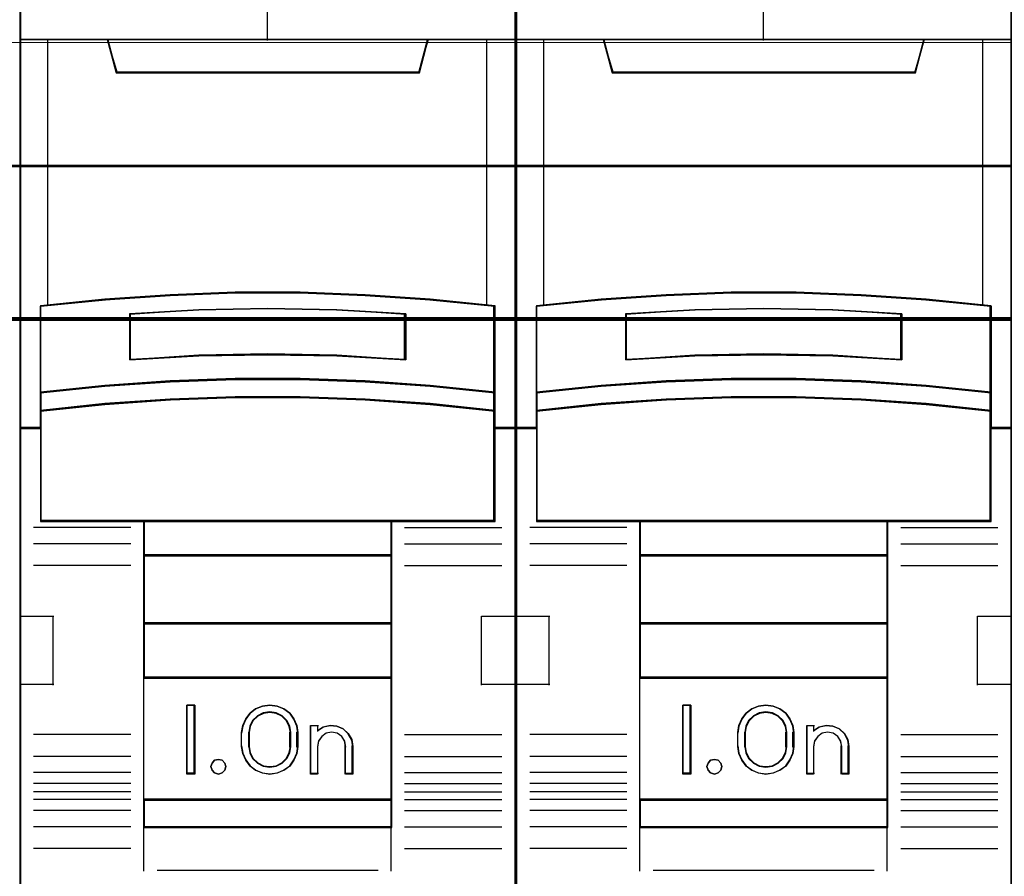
# Model space of a CAD drawing. Header units: millimetres. Extents: x -1290 to 1795, y -4192 to -1311.
# Tile 1039 of 1056: x 1472.42 to 1479.56, y -1922.01 to -1915.79. Entities that reach past the tile are written whole.
import ezdxf

# ---------------------------------------------------------------- set-up
doc = ezdxf.new("R2010")
doc.units = ezdxf.units.MM
doc.layers.add('30', color=7, linetype='Continuous')
doc.layers.add('45', color=7, linetype='Continuous')
doc.layers.add('Aparatura', color=7, linetype='Continuous', lineweight=13)

# ---------------------------------------------------------------- blocks, each defined once
blk = doc.blocks.new('*U164')
at = {"layer": '45', "color": 7}
for points in [[(225.574401, -533.64471), (207.601423, -533.64471), (207.601423, -615.375223), (225.574401, -615.375223), (225.574401, -533.64471)], [(215.408991, -561.543607), (217.766833, -561.543607), (220.124674, -561.631478), (222.476954, -561.796236), (224.829235, -562.026898), (224.829235, -565.162802), (224.829235, -565.83282), (224.829235, -566.464395), (225.574401, -566.464395), (225.574401, -552.350081), (224.573431, -552.350081), (222.399101, -552.350081), (222.082127, -553.53085), (211.093697, -553.53085), (210.776723, -552.350081), (208.602393, -552.350081), (207.601423, -552.350081), (207.601423, -566.464395), (208.346589, -566.464395), (208.346589, -565.83282), (208.346589, -565.162802), (208.346589, -562.026898), (210.687748, -561.796236), (213.05115, -561.631478), (215.408991, -561.543607)], [(211.087607, -553.565625), (222.088217, -553.565625), (222.405543, -552.350081), (216.582345, -552.350081), (210.770281, -552.350081), (211.087607, -553.565625)], [(220.126123, -564.762307), (222.478772, -564.922781), (224.83142, -565.166258), (224.83142, -562.006582), (222.478772, -561.774172), (220.126123, -561.608164), (217.767912, -561.519627), (215.409702, -561.519627), (213.051491, -561.608164), (210.687719, -561.774172), (208.346194, -562.006582), (208.346194, -565.166258), (210.687719, -564.922781), (213.051491, -564.762307), (215.409702, -564.679303), (217.767912, -564.679303), (220.126123, -564.762307)], [(221.590949, -562.295061), (221.590949, -563.966874), (219.089878, -563.82709), (216.583237, -563.782359), (214.087736, -563.82709), (211.586665, -563.966874), (211.586665, -562.295061), (214.087736, -562.149686), (216.583237, -562.104955), (219.089878, -562.149686), (221.590949, -562.295061)], [(219.089878, -563.82709), (221.590949, -563.966874), (221.590949, -562.295061), (219.089878, -562.149686), (216.583237, -562.104955), (214.087736, -562.149686), (211.586665, -562.295061), (211.586665, -563.966874), (214.087736, -563.82709), (216.583237, -563.782359), (219.089878, -563.82709)], [(222.478772, -564.896029), (220.126123, -564.732136), (217.767912, -564.647363), (215.409702, -564.647363), (213.051491, -564.732136), (210.687719, -564.896029), (208.346194, -565.144696), (208.346194, -565.834179), (210.687719, -565.585513), (213.051491, -565.421619), (215.409702, -565.336847), (217.767912, -565.336847), (220.126123, -565.421619), (222.478772, -565.585513), (224.83142, -565.834179), (224.83142, -565.144696), (222.478772, -564.896029)], [(220.126123, -565.398124), (217.767912, -565.315284), (215.409702, -565.315284), (213.051491, -565.398124), (210.687719, -565.558283), (208.346194, -565.801282), (208.346194, -566.436394), (208.346194, -569.82734), (212.094859, -569.82734), (221.082756, -569.82734), (224.83142, -569.82734), (224.83142, -566.436394), (224.83142, -565.801282), (222.478772, -565.558283), (220.126123, -565.398124)], [(212.086163, -571.082384), (221.091451, -571.082384), (221.091451, -569.789634), (212.086163, -569.789634), (212.086163, -571.082384)], [(221.091451, -571.044679), (212.086163, -571.044679), (212.086163, -573.545791), (221.091451, -573.545791), (221.091451, -571.044679)], [(221.091451, -573.508085), (212.086163, -573.508085), (212.086163, -575.513643), (221.091451, -575.513643), (221.091451, -573.508085)], [(212.086163, -579.943106), (221.091451, -579.943106), (221.091451, -575.474142), (212.086163, -575.474142), (212.086163, -579.943106)], [(213.944511, -576.488592), (213.944511, -578.991499), (213.650899, -578.991499), (213.650899, -576.488592), (213.944511, -576.488592)], [(217.64487, -577.233902), (217.68448, -577.484193), (217.68448, -577.995898), (217.64487, -578.246189), (217.537357, -578.490917), (217.384575, -578.702274), (217.175207, -578.852448), (216.92623, -578.952565), (216.665935, -578.991499), (216.399981, -578.952565), (216.151003, -578.852448), (215.947294, -578.702274), (215.788853, -578.490917), (215.68134, -578.246189), (215.64173, -577.995898), (215.64173, -577.484193), (215.68134, -577.233902), (215.788853, -576.989173), (215.947294, -576.777817), (216.151003, -576.627642), (216.399981, -576.527526), (216.665935, -576.488592), (216.92623, -576.527526), (217.175207, -576.627642), (217.384575, -576.777817), (217.537357, -576.989173), (217.64487, -577.233902)], [(217.428465, -577.995995), (217.428465, -577.482496), (217.388632, -577.259235), (217.286205, -577.047138), (217.109802, -576.879693), (216.899257, -576.773644), (216.66595, -576.734573), (216.426953, -576.773644), (216.216408, -576.879693), (216.040006, -577.047138), (215.937578, -577.259235), (215.897745, -577.482496), (215.897745, -577.995995), (215.937578, -578.219255), (216.040006, -578.431352), (216.216408, -578.598798), (216.426953, -578.704846), (216.66595, -578.738335), (216.899257, -578.704846), (217.109802, -578.598798), (217.286205, -578.431352), (217.388632, -578.219255), (217.428465, -577.995995)], [(218.605515, -577.284305), (218.855893, -577.228332), (219.09489, -577.250721), (219.328196, -577.351474), (219.51029, -577.524992), (219.635478, -577.743289), (219.675311, -577.989572), (219.675311, -578.991499), (219.413553, -578.991499), (219.413553, -577.989572), (219.37372, -577.788067), (219.271292, -577.625744), (219.106271, -577.513797), (218.901416, -577.474616), (218.707942, -577.513797), (218.54861, -577.625744), (218.429112, -577.788067), (218.394969, -577.989572), (218.394969, -578.991499), (218.144591, -578.991499), (218.144591, -577.228332), (218.394969, -577.228332), (218.394969, -577.418642), (218.605515, -577.284305)], [(215.029323, -578.589948), (215.065249, -578.719862), (215.029323, -578.849775), (214.933521, -578.950163), (214.801794, -578.991499), (214.658091, -578.950163), (214.568277, -578.849775), (214.526364, -578.719862), (214.568277, -578.589948), (214.658091, -578.489561), (214.801794, -578.460035), (214.933521, -578.489561), (215.029323, -578.589948)], [(221.091451, -579.905401), (212.086163, -579.905401), (212.086163, -580.930624), (221.091451, -580.930624), (221.091451, -579.905401)]]:
    blk.add_lwpolyline(points, close=True, dxfattribs=at)
at = {"layer": '45', "color": 139}
for points in [[(225.574401, -533.64471), (207.601423, -533.64471), (207.601423, -615.375223), (225.574401, -615.375223), (225.574401, -533.64471)], [(220.11844, -565.41542), (217.765351, -565.333239), (215.412263, -565.333239), (213.059174, -565.41542), (210.700536, -565.574304), (208.364097, -565.815369), (208.364097, -566.445427), (208.364097, -569.809385), (212.10462, -569.809385), (221.072995, -569.809385), (224.813517, -569.809385), (224.813517, -566.445427), (224.813517, -565.815369), (222.465979, -565.574304), (220.11844, -565.41542)], [(215.065249, -578.719862), (215.029323, -578.589948), (214.933521, -578.489561), (214.801794, -578.460035), (214.658091, -578.489561), (214.568277, -578.589948), (214.526364, -578.719862), (214.568277, -578.849775), (214.658091, -578.950163), (214.801794, -578.991499), (214.933521, -578.950163), (215.029323, -578.849775), (215.065249, -578.719862)]]:
    blk.add_lwpolyline(points, close=True, dxfattribs=at)
at = {"layer": '45', "color": 59}
for points in [[(225.556498, -533.664461), (207.621116, -533.664461), (207.621116, -615.357268), (225.556498, -615.357268), (225.556498, -533.664461)], [(215.412353, -561.538171), (217.765262, -561.538171), (220.118171, -561.625819), (222.46553, -561.790158), (224.81289, -562.020233), (224.81289, -565.148159), (224.81289, -565.816472), (224.81289, -566.44644), (225.556498, -566.44644), (225.556498, -552.368036), (224.557622, -552.368036), (222.38784, -552.368036), (222.071529, -553.545801), (211.106085, -553.545801), (210.789774, -552.368036), (208.619993, -552.368036), (207.621116, -552.368036), (207.621116, -566.44644), (208.364724, -566.44644), (208.364724, -565.816472), (208.364724, -565.148159), (208.364724, -562.020233), (210.700985, -561.790158), (213.059444, -561.625819), (215.412353, -561.538171)], [(211.087607, -553.565625), (222.088217, -553.565625), (222.405543, -552.350081), (216.582345, -552.350081), (210.770281, -552.350081), (211.087607, -553.565625)], [(220.126123, -564.762307), (222.478772, -564.922781), (224.83142, -565.166258), (224.83142, -562.006582), (222.478772, -561.774172), (220.126123, -561.608164), (217.767912, -561.519627), (215.409702, -561.519627), (213.051491, -561.608164), (210.687719, -561.774172), (208.346194, -562.006582), (208.346194, -565.166258), (210.687719, -564.922781), (213.051491, -564.762307), (215.409702, -564.679303), (217.767912, -564.679303), (220.126123, -564.762307)], [(221.590949, -562.295061), (221.590949, -563.966874), (219.089878, -563.82709), (216.583237, -563.782359), (214.087736, -563.82709), (211.586665, -563.966874), (211.586665, -562.295061), (214.087736, -562.149686), (216.583237, -562.104955), (219.089878, -562.149686), (221.590949, -562.295061)], [(219.089878, -563.82709), (221.590949, -563.966874), (221.590949, -562.295061), (219.089878, -562.149686), (216.583237, -562.104955), (214.087736, -562.149686), (211.586665, -562.295061), (211.586665, -563.966874), (214.087736, -563.82709), (216.583237, -563.782359), (219.089878, -563.82709)], [(219.079584, -563.811831), (221.571256, -563.948919), (221.571256, -562.309349), (219.079584, -562.166778), (216.582363, -562.12291), (214.09624, -562.166778), (211.604568, -562.309349), (211.604568, -563.948919), (214.09624, -563.811831), (216.582363, -563.767963), (219.079584, -563.811831)], [(222.478772, -564.896029), (220.126123, -564.732136), (217.767912, -564.647363), (215.409702, -564.647363), (213.051491, -564.732136), (210.687719, -564.896029), (208.346194, -565.144696), (208.346194, -565.834179), (210.687719, -565.585513), (213.051491, -565.421619), (215.409702, -565.336847), (217.767912, -565.336847), (220.126123, -565.421619), (222.478772, -565.585513), (224.83142, -565.834179), (224.83142, -565.144696), (222.478772, -564.896029)], [(222.465979, -564.90646), (220.11844, -564.747525), (217.765351, -564.665318), (215.412263, -564.665318), (213.059174, -564.747525), (210.700536, -564.90646), (208.364097, -565.147602), (208.364097, -565.816224), (210.700536, -565.575082), (213.059174, -565.416147), (215.412263, -565.33394), (217.765351, -565.33394), (220.11844, -565.416147), (222.465979, -565.575082), (224.813517, -565.816224), (224.813517, -565.147602), (222.465979, -564.90646)], [(220.126123, -565.398124), (217.767912, -565.315284), (215.409702, -565.315284), (213.051491, -565.398124), (210.687719, -565.558283), (208.346194, -565.801282), (208.346194, -566.436394), (208.346194, -569.82734), (212.094859, -569.82734), (221.082756, -569.82734), (224.83142, -569.82734), (224.83142, -566.436394), (224.83142, -565.801282), (222.478772, -565.558283), (220.126123, -565.398124)], [(212.086163, -571.082384), (221.091451, -571.082384), (221.091451, -569.789634), (212.086163, -569.789634), (212.086163, -571.082384)], [(212.104066, -571.064429), (221.073548, -571.064429), (221.073548, -569.807589), (212.104066, -569.807589), (212.104066, -571.064429)], [(221.091451, -571.044679), (212.086163, -571.044679), (212.086163, -573.545791), (221.091451, -573.545791), (221.091451, -571.044679)], [(221.073548, -571.062634), (212.104066, -571.062634), (212.104066, -573.527836), (221.073548, -573.527836), (221.073548, -571.062634)], [(221.091451, -573.508085), (212.086163, -573.508085), (212.086163, -575.513643), (221.091451, -575.513643), (221.091451, -573.508085)], [(221.073548, -573.52604), (212.104066, -573.52604), (212.104066, -575.493893), (221.073548, -575.493893), (221.073548, -573.52604)], [(212.086163, -579.943106), (221.091451, -579.943106), (221.091451, -575.474142), (212.086163, -575.474142), (212.086163, -579.943106)], [(213.944511, -576.488592), (213.944511, -578.991499), (213.650899, -578.991499), (213.650899, -576.488592), (213.944511, -576.488592)], [(217.64487, -577.233902), (217.68448, -577.484193), (217.68448, -577.995898), (217.64487, -578.246189), (217.537357, -578.490917), (217.384575, -578.702274), (217.175207, -578.852448), (216.92623, -578.952565), (216.665935, -578.991499), (216.399981, -578.952565), (216.151003, -578.852448), (215.947294, -578.702274), (215.788853, -578.490917), (215.68134, -578.246189), (215.64173, -577.995898), (215.64173, -577.484193), (215.68134, -577.233902), (215.788853, -576.989173), (215.947294, -576.777817), (216.151003, -576.627642), (216.399981, -576.527526), (216.665935, -576.488592), (216.92623, -576.527526), (217.175207, -576.627642), (217.384575, -576.777817), (217.537357, -576.989173), (217.64487, -577.233902)], [(217.428465, -577.995995), (217.428465, -577.482496), (217.388632, -577.259235), (217.286205, -577.047138), (217.109802, -576.879693), (216.899257, -576.773644), (216.66595, -576.734573), (216.426953, -576.773644), (216.216408, -576.879693), (216.040006, -577.047138), (215.937578, -577.259235), (215.897745, -577.482496), (215.897745, -577.995995), (215.937578, -578.219255), (216.040006, -578.431352), (216.216408, -578.598798), (216.426953, -578.704846), (216.66595, -578.738335), (216.899257, -578.704846), (217.109802, -578.598798), (217.286205, -578.431352), (217.388632, -578.219255), (217.428465, -577.995995)], [(217.410562, -577.991343), (217.410562, -577.487047), (217.371661, -577.267788), (217.27163, -577.059491), (217.099353, -576.895047), (216.893733, -576.790899), (216.665884, -576.752528), (216.432477, -576.790899), (216.226857, -576.895047), (216.054581, -577.059491), (215.95455, -577.267788), (215.915648, -577.487047), (215.915648, -577.991343), (215.95455, -578.210603), (216.054581, -578.418899), (216.226857, -578.583343), (216.432477, -578.687492), (216.665884, -578.720381), (216.893733, -578.687492), (217.099353, -578.583343), (217.27163, -578.418899), (217.371661, -578.210603), (217.410562, -577.991343)], [(218.605515, -577.284305), (218.855893, -577.228332), (219.09489, -577.250721), (219.328196, -577.351474), (219.51029, -577.524992), (219.635478, -577.743289), (219.675311, -577.989572), (219.675311, -578.991499), (219.413553, -578.991499), (219.413553, -577.989572), (219.37372, -577.788067), (219.271292, -577.625744), (219.106271, -577.513797), (218.901416, -577.474616), (218.707942, -577.513797), (218.54861, -577.625744), (218.429112, -577.788067), (218.394969, -577.989572), (218.394969, -578.991499), (218.144591, -578.991499), (218.144591, -577.228332), (218.394969, -577.228332), (218.394969, -577.418642), (218.605515, -577.284305)], [(215.029323, -578.589948), (215.065249, -578.719862), (215.029323, -578.849775), (214.933521, -578.950163), (214.801794, -578.991499), (214.658091, -578.950163), (214.568277, -578.849775), (214.526364, -578.719862), (214.568277, -578.589948), (214.658091, -578.489561), (214.801794, -578.460035), (214.933521, -578.489561), (215.029323, -578.589948)], [(221.091451, -579.905401), (212.086163, -579.905401), (212.086163, -580.930624), (221.091451, -580.930624), (221.091451, -579.905401)], [(221.073548, -579.923356), (212.104066, -579.923356), (212.104066, -580.910873), (221.073548, -580.910873), (221.073548, -579.923356)]]:
    blk.add_lwpolyline(points, close=True, dxfattribs=at)
at = {"layer": '45', "color": 139}
for points in [[(216.563743, -545.164547), (216.563743, -552.387786)], [(207.601423, -552.350081), (225.574401, -552.350081)], [(210.770281, -552.350081), (211.124764, -553.565625)], [(222.405543, -552.350081), (222.05106, -553.565625)], [(211.087167, -553.52792), (222.090447, -553.52792)], [(224.83142, -562.038522), (222.478772, -561.790868), (220.126123, -561.613971), (217.767912, -561.519627), (215.409702, -561.519627), (213.051491, -561.613971), (210.687719, -561.790868), (208.346194, -562.038522)], [(208.346194, -562.000817), (208.346194, -569.82734)], [(221.590949, -562.329391), (219.089878, -562.157764), (216.583237, -562.104955), (214.087736, -562.157764), (211.586665, -562.329391)], [(211.586665, -563.966874), (211.586665, -562.291686)], [(221.551562, -563.966874), (221.551562, -562.291686)], [(224.792033, -569.82734), (224.792033, -562.000817)], [(221.590949, -563.966874), (219.089878, -563.800928), (216.583237, -563.747825), (214.087736, -563.800928), (211.586665, -563.966874)], [(224.83142, -565.166258), (222.478772, -564.906811), (220.126123, -564.735811), (217.767912, -564.647363), (215.409702, -564.647363), (213.051491, -564.735811), (210.687719, -564.906811), (208.346194, -565.166258)], [(224.83142, -565.834179), (222.478772, -565.574731), (220.126123, -565.403732), (217.767912, -565.315284), (215.409702, -565.315284), (213.051491, -565.403732), (210.687719, -565.574731), (208.346194, -565.834179)], [(208.383791, -566.426689), (207.601423, -566.426689)], [(225.574401, -566.426689), (224.792033, -566.426689)], [(224.83142, -569.789634), (208.346194, -569.789634)], [(212.086163, -569.789634), (212.086163, -580.930624)], [(212.086163, -569.789634), (221.091451, -569.789634)], [(221.052064, -569.789634), (221.052064, -580.930624)], [(211.624262, -570.051775), (208.100921, -570.051775)], [(221.551562, -570.051775), (225.074903, -570.051775)], [(211.624262, -570.638899), (208.100921, -570.638899)], [(221.551562, -570.638899), (225.074903, -570.638899)], [(212.086163, -571.044679), (221.091451, -571.044679)], [(211.624262, -571.421731), (208.100921, -571.421731)], [(221.551562, -571.421731), (225.074903, -571.421731)], [(207.601423, -573.262104), (208.83316, -573.262104)], [(208.795563, -573.262104), (208.795563, -575.765011)], [(224.342664, -575.765011), (224.342664, -573.262104)], [(224.342664, -573.262104), (225.574401, -573.262104)], [(212.086163, -573.508085), (221.091451, -573.508085)], [(212.086163, -575.474142), (221.091451, -575.474142)], [(207.601423, -575.727306), (208.83316, -575.727306)], [(224.342664, -575.727306), (225.574401, -575.727306)], [(213.944511, -576.488592), (213.650899, -576.488592)], [(213.650899, -576.488592), (213.650899, -578.991499)], [(213.905124, -576.488592), (213.905124, -578.991499)], [(217.68448, -577.506632), (217.64487, -577.2507), (217.537357, -577.000456), (217.384575, -576.784335), (217.175207, -576.630776), (216.92623, -576.528403), (216.665935, -576.488592), (216.399981, -576.528403), (216.151003, -576.630776), (215.947294, -576.784335), (215.788853, -577.000456), (215.68134, -577.2507), (215.64173, -577.506632)], [(217.428465, -577.506632), (217.388632, -577.276167), (217.286205, -577.057225), (217.109802, -576.884376), (216.899257, -576.774905), (216.66595, -576.734573), (216.426953, -576.774905), (216.216408, -576.884376), (216.040006, -577.057225), (215.937578, -577.276167), (215.897745, -577.506632)], [(218.144591, -577.228332), (218.427461, -577.228332)], [(218.144591, -577.228332), (218.144591, -578.991499)], [(218.389865, -577.228332), (218.389865, -577.452768)], [(219.675311, -578.011164), (219.63532, -577.757895), (219.509632, -577.533406), (219.326812, -577.354966), (219.092576, -577.251356), (218.852626, -577.228332), (218.601249, -577.285893), (218.389865, -577.42404)], [(211.624262, -577.562292), (208.100921, -577.562292)], [(215.64173, -578.011164), (215.64173, -577.468927)], [(215.897745, -578.011164), (215.897745, -577.468927)], [(217.390869, -578.011164), (217.390869, -577.468927)], [(217.645093, -578.011164), (217.645093, -577.468927)], [(219.421087, -578.011164), (219.380759, -577.798984), (219.277061, -577.628062), (219.109992, -577.510184), (218.902595, -577.468927), (218.706721, -577.510184), (218.545412, -577.628062), (218.424431, -577.798984), (218.389865, -578.011164)], [(221.551562, -577.562292), (225.074903, -577.562292)], [(215.64173, -577.971663), (215.68134, -578.228046), (215.788853, -578.478732), (215.947294, -578.695234), (216.151003, -578.849064), (216.399981, -578.951617), (216.665935, -578.991499), (216.92623, -578.951617), (217.175207, -578.849064), (217.384575, -578.695234), (217.537357, -578.478732), (217.64487, -578.228046), (217.68448, -577.971663)], [(215.897745, -577.971663), (215.937578, -578.202241), (216.040006, -578.42129), (216.216408, -578.594224), (216.426953, -578.703749), (216.66595, -578.738335), (216.899257, -578.703749), (217.109802, -578.594224), (217.286205, -578.42129), (217.388632, -578.202241), (217.428465, -577.971663)], [(218.389865, -577.971663), (218.389865, -578.991499)], [(219.3817, -577.971663), (219.3817, -578.991499)], [(219.637715, -577.971663), (219.637715, -578.991499)], [(211.624262, -578.35051), (208.100921, -578.35051)], [(221.551562, -578.35051), (225.074903, -578.35051)], [(211.624262, -578.935839), (208.100921, -578.935839)], [(213.944511, -578.953794), (213.650899, -578.953794)], [(218.144591, -578.953794), (218.427461, -578.953794)], [(219.3817, -578.953794), (219.675311, -578.953794)], [(221.551562, -578.935839), (225.074903, -578.935839)], [(211.624262, -579.336232), (208.100921, -579.336232)], [(221.551562, -579.336232), (225.074903, -579.336232)], [(211.624262, -579.632487), (208.100921, -579.632487)], [(221.551562, -579.632487), (225.074903, -579.632487)], [(211.624262, -579.916174), (208.100921, -579.916174)], [(212.086163, -579.905401), (221.091451, -579.905401)], [(221.551562, -579.916174), (225.074903, -579.916174)], [(211.624262, -580.316567), (208.100921, -580.316567)], [(221.551562, -580.316567), (225.074903, -580.316567)], [(211.624262, -580.909078), (208.100921, -580.909078)], [(212.086163, -580.891123), (221.091451, -580.891123)], [(212.086163, -580.891123), (212.086163, -582.512446)], [(221.052064, -580.891123), (221.052064, -582.512446)], [(221.551562, -580.909078), (225.074903, -580.909078)], [(211.624262, -581.691909), (208.100921, -581.691909)], [(221.551562, -581.691909), (225.074903, -581.691909)], [(212.5785, -582.474741), (220.597324, -582.474741)]]:
    blk.add_lwpolyline(points, dxfattribs=at)
at = {"layer": '45', "color": 140}
for points in [[(215.408991, -561.543607), (217.766833, -561.543607), (220.124674, -561.631478), (222.476954, -561.796236), (224.829235, -562.026898), (224.829235, -565.162802), (224.829235, -565.83282), (224.829235, -566.464395), (225.574401, -566.464395), (225.574401, -552.350081), (224.573431, -552.350081), (222.399101, -552.350081), (222.082127, -553.53085), (211.093697, -553.53085), (210.776723, -552.350081), (208.602393, -552.350081), (207.601423, -552.350081), (207.601423, -566.464395), (208.346589, -566.464395), (208.346589, -565.83282), (208.346589, -565.162802), (208.346589, -562.026898), (210.687748, -561.796236), (213.05115, -561.631478), (215.408991, -561.543607)], [(211.104533, -553.54767), (222.071291, -553.54767), (222.38764, -552.368036), (216.582362, -552.368036), (210.788184, -552.368036), (211.104533, -553.54767)]]:
    blk.add_lwpolyline(points, close=True, dxfattribs=at)
for points in [[(208.600419, -552.350081), (208.600419, -562.01159)], [(224.537809, -562.01159), (224.537809, -552.350081)]]:
    blk.add_lwpolyline(points, dxfattribs=at)
blk = doc.blocks.new('*U165')
at = {"layer": '45', "color": 7}
for points in [[(243.561703, -533.64471), (225.588724, -533.64471), (225.588724, -615.375223), (243.561703, -615.375223), (243.561703, -533.64471)], [(229.073166, -553.565625), (240.07547, -553.565625), (240.392844, -552.350081), (234.56875, -552.350081), (228.755792, -552.350081), (229.073166, -553.565625)], [(238.111634, -564.762307), (240.464283, -564.922781), (242.816932, -565.166258), (242.816932, -562.006582), (240.464283, -561.774172), (238.111634, -561.608164), (235.753424, -561.519627), (233.395213, -561.519627), (231.037002, -561.608164), (228.67323, -561.774172), (226.331705, -562.006582), (226.331705, -565.166258), (228.67323, -564.922781), (231.037002, -564.762307), (233.395213, -564.679303), (235.753424, -564.679303), (238.111634, -564.762307)], [(239.57646, -562.295061), (239.57646, -563.966874), (237.075389, -563.82709), (234.568748, -563.782359), (232.073247, -563.82709), (229.572176, -563.966874), (229.572176, -562.295061), (232.073247, -562.149686), (234.568748, -562.104955), (237.075389, -562.149686), (239.57646, -562.295061)], [(237.075389, -563.82709), (239.57646, -563.966874), (239.57646, -562.295061), (237.075389, -562.149686), (234.568748, -562.104955), (232.073247, -562.149686), (229.572176, -562.295061), (229.572176, -563.966874), (232.073247, -563.82709), (234.568748, -563.782359), (237.075389, -563.82709)], [(240.464283, -564.896029), (238.111634, -564.732136), (235.753424, -564.647363), (233.395213, -564.647363), (231.037002, -564.732136), (228.67323, -564.896029), (226.331705, -565.144696), (226.331705, -565.834179), (228.67323, -565.585513), (231.037002, -565.421619), (233.395213, -565.336847), (235.753424, -565.336847), (238.111634, -565.421619), (240.464283, -565.585513), (242.816932, -565.834179), (242.816932, -565.144696), (240.464283, -564.896029)], [(238.111634, -565.398124), (235.753424, -565.315284), (233.395213, -565.315284), (231.037002, -565.398124), (228.67323, -565.558283), (226.331705, -565.801282), (226.331705, -566.436394), (226.331705, -569.82734), (230.08037, -569.82734), (239.068267, -569.82734), (242.816932, -569.82734), (242.816932, -566.436394), (242.816932, -565.801282), (240.464283, -565.558283), (238.111634, -565.398124)], [(230.071674, -571.082384), (239.076962, -571.082384), (239.076962, -569.789634), (230.071674, -569.789634), (230.071674, -571.082384)], [(239.076962, -571.044679), (230.071674, -571.044679), (230.071674, -573.545791), (239.076962, -573.545791), (239.076962, -571.044679)], [(239.076962, -573.508085), (230.071674, -573.508085), (230.071674, -575.513643), (239.076962, -575.513643), (239.076962, -573.508085)], [(230.071674, -579.943106), (239.076962, -579.943106), (239.076962, -575.474142), (230.071674, -575.474142), (230.071674, -579.943106)], [(231.930022, -576.488592), (231.930022, -578.991499), (231.63641, -578.991499), (231.63641, -576.488592), (231.930022, -576.488592)], [(235.630416, -577.233902), (235.669991, -577.484193), (235.669991, -577.995898), (235.630416, -578.246189), (235.522997, -578.490917), (235.370349, -578.702274), (235.161165, -578.852448), (234.912405, -578.952565), (234.652338, -578.991499), (234.386618, -578.952565), (234.137858, -578.852448), (233.934327, -578.702274), (233.776026, -578.490917), (233.668607, -578.246189), (233.629032, -577.995898), (233.629032, -577.484193), (233.668607, -577.233902), (233.776026, -576.989173), (233.934327, -576.777817), (234.137858, -576.627642), (234.386618, -576.527526), (234.652338, -576.488592), (234.912405, -576.527526), (235.161165, -576.627642), (235.370349, -576.777817), (235.522997, -576.989173), (235.630416, -577.233902)], [(235.415767, -577.995995), (235.415767, -577.482496), (235.375887, -577.259235), (235.27334, -577.047138), (235.096731, -576.879693), (234.88594, -576.773644), (234.65236, -576.734573), (234.413083, -576.773644), (234.202292, -576.879693), (234.025683, -577.047138), (233.923136, -577.259235), (233.883256, -577.482496), (233.883256, -577.995995), (233.923136, -578.219255), (234.025683, -578.431352), (234.202292, -578.598798), (234.413083, -578.704846), (234.65236, -578.738335), (234.88594, -578.704846), (235.096731, -578.598798), (235.27334, -578.431352), (235.375887, -578.219255), (235.415767, -577.995995)], [(236.592816, -577.284305), (236.843194, -577.228332), (237.082191, -577.250721), (237.315498, -577.351474), (237.497591, -577.524992), (237.62278, -577.743289), (237.662613, -577.989572), (237.662613, -578.991499), (237.400854, -578.991499), (237.400854, -577.989572), (237.361021, -577.788067), (237.258594, -577.625744), (237.093572, -577.513797), (236.888717, -577.474616), (236.695243, -577.513797), (236.535912, -577.625744), (236.416413, -577.788067), (236.382271, -577.989572), (236.382271, -578.991499), (236.131893, -578.991499), (236.131893, -577.228332), (236.382271, -577.228332), (236.382271, -577.418642), (236.592816, -577.284305)], [(233.014953, -578.589948), (233.05076, -578.719862), (233.014953, -578.849775), (232.91947, -578.950163), (232.78818, -578.991499), (232.644955, -578.950163), (232.555439, -578.849775), (232.513665, -578.719862), (232.555439, -578.589948), (232.644955, -578.489561), (232.78818, -578.460035), (232.91947, -578.489561), (233.014953, -578.589948)], [(239.076962, -579.905401), (230.071674, -579.905401), (230.071674, -580.930624), (239.076962, -580.930624), (239.076962, -579.905401)]]:
    blk.add_lwpolyline(points, close=True, dxfattribs=at)
at = {"layer": '45', "color": 139}
for points in [[(243.561703, -533.64471), (225.588724, -533.64471), (225.588724, -615.375223), (243.561703, -615.375223), (243.561703, -533.64471)], [(238.103951, -565.41542), (235.750862, -565.333239), (233.397774, -565.333239), (231.044686, -565.41542), (228.686047, -565.574304), (226.349608, -565.815369), (226.349608, -566.445427), (226.349608, -569.809385), (230.090131, -569.809385), (239.058506, -569.809385), (242.799028, -569.809385), (242.799028, -566.445427), (242.799028, -565.815369), (240.45149, -565.574304), (238.103951, -565.41542)], [(233.05076, -578.719862), (233.014953, -578.589948), (232.91947, -578.489561), (232.78818, -578.460035), (232.644955, -578.489561), (232.555439, -578.589948), (232.513665, -578.719862), (232.555439, -578.849775), (232.644955, -578.950163), (232.78818, -578.991499), (232.91947, -578.950163), (233.014953, -578.849775), (233.05076, -578.719862)]]:
    blk.add_lwpolyline(points, close=True, dxfattribs=at)
at = {"layer": '45', "color": 59}
for points in [[(243.542009, -533.664461), (225.606627, -533.664461), (225.606627, -615.357268), (243.542009, -615.357268), (243.542009, -533.664461)], [(229.073166, -553.565625), (240.07547, -553.565625), (240.392844, -552.350081), (234.56875, -552.350081), (228.755792, -552.350081), (229.073166, -553.565625)], [(238.111634, -564.762307), (240.464283, -564.922781), (242.816932, -565.166258), (242.816932, -562.006582), (240.464283, -561.774172), (238.111634, -561.608164), (235.753424, -561.519627), (233.395213, -561.519627), (231.037002, -561.608164), (228.67323, -561.774172), (226.331705, -562.006582), (226.331705, -565.166258), (228.67323, -564.922781), (231.037002, -564.762307), (233.395213, -564.679303), (235.753424, -564.679303), (238.111634, -564.762307)], [(239.57646, -562.295061), (239.57646, -563.966874), (237.075389, -563.82709), (234.568748, -563.782359), (232.073247, -563.82709), (229.572176, -563.966874), (229.572176, -562.295061), (232.073247, -562.149686), (234.568748, -562.104955), (237.075389, -562.149686), (239.57646, -562.295061)], [(237.075389, -563.82709), (239.57646, -563.966874), (239.57646, -562.295061), (237.075389, -562.149686), (234.568748, -562.104955), (232.073247, -562.149686), (229.572176, -562.295061), (229.572176, -563.966874), (232.073247, -563.82709), (234.568748, -563.782359), (237.075389, -563.82709)], [(237.066438, -563.811831), (239.558557, -563.948919), (239.558557, -562.309349), (237.066438, -562.166778), (234.568768, -562.12291), (232.082199, -562.166778), (229.590079, -562.309349), (229.590079, -563.948919), (232.082199, -563.811831), (234.568768, -563.767963), (237.066438, -563.811831)], [(240.464283, -564.896029), (238.111634, -564.732136), (235.753424, -564.647363), (233.395213, -564.647363), (231.037002, -564.732136), (228.67323, -564.896029), (226.331705, -565.144696), (226.331705, -565.834179), (228.67323, -565.585513), (231.037002, -565.421619), (233.395213, -565.336847), (235.753424, -565.336847), (238.111634, -565.421619), (240.464283, -565.585513), (242.816932, -565.834179), (242.816932, -565.144696), (240.464283, -564.896029)], [(240.45149, -564.90646), (238.103951, -564.747525), (235.750862, -564.665318), (233.397774, -564.665318), (231.044686, -564.747525), (228.686047, -564.90646), (226.349608, -565.147602), (226.349608, -565.816224), (228.686047, -565.575082), (231.044686, -565.416147), (233.397774, -565.33394), (235.750862, -565.33394), (238.103951, -565.416147), (240.45149, -565.575082), (242.799028, -565.816224), (242.799028, -565.147602), (240.45149, -564.90646)], [(238.111634, -565.398124), (235.753424, -565.315284), (233.395213, -565.315284), (231.037002, -565.398124), (228.67323, -565.558283), (226.331705, -565.801282), (226.331705, -566.436394), (226.331705, -569.82734), (230.08037, -569.82734), (239.068267, -569.82734), (242.816932, -569.82734), (242.816932, -566.436394), (242.816932, -565.801282), (240.464283, -565.558283), (238.111634, -565.398124)], [(230.071674, -571.082384), (239.076962, -571.082384), (239.076962, -569.789634), (230.071674, -569.789634), (230.071674, -571.082384)], [(230.089578, -571.064429), (239.059059, -571.064429), (239.059059, -569.807589), (230.089578, -569.807589), (230.089578, -571.064429)], [(239.076962, -571.044679), (230.071674, -571.044679), (230.071674, -573.545791), (239.076962, -573.545791), (239.076962, -571.044679)], [(239.059059, -571.062634), (230.089578, -571.062634), (230.089578, -573.527836), (239.059059, -573.527836), (239.059059, -571.062634)], [(239.076962, -573.508085), (230.071674, -573.508085), (230.071674, -575.513643), (239.076962, -575.513643), (239.076962, -573.508085)], [(239.059059, -573.52604), (230.089578, -573.52604), (230.089578, -575.493893), (239.059059, -575.493893), (239.059059, -573.52604)], [(230.071674, -579.943106), (239.076962, -579.943106), (239.076962, -575.474142), (230.071674, -575.474142), (230.071674, -579.943106)], [(231.930022, -576.488592), (231.930022, -578.991499), (231.63641, -578.991499), (231.63641, -576.488592), (231.930022, -576.488592)], [(235.630416, -577.233902), (235.669991, -577.484193), (235.669991, -577.995898), (235.630416, -578.246189), (235.522997, -578.490917), (235.370349, -578.702274), (235.161165, -578.852448), (234.912405, -578.952565), (234.652338, -578.991499), (234.386618, -578.952565), (234.137858, -578.852448), (233.934327, -578.702274), (233.776026, -578.490917), (233.668607, -578.246189), (233.629032, -577.995898), (233.629032, -577.484193), (233.668607, -577.233902), (233.776026, -576.989173), (233.934327, -576.777817), (234.137858, -576.627642), (234.386618, -576.527526), (234.652338, -576.488592), (234.912405, -576.527526), (235.161165, -576.627642), (235.370349, -576.777817), (235.522997, -576.989173), (235.630416, -577.233902)], [(235.415767, -577.995995), (235.415767, -577.482496), (235.375887, -577.259235), (235.27334, -577.047138), (235.096731, -576.879693), (234.88594, -576.773644), (234.65236, -576.734573), (234.413083, -576.773644), (234.202292, -576.879693), (234.025683, -577.047138), (233.923136, -577.259235), (233.883256, -577.482496), (233.883256, -577.995995), (233.923136, -578.219255), (234.025683, -578.431352), (234.202292, -578.598798), (234.413083, -578.704846), (234.65236, -578.738335), (234.88594, -578.704846), (235.096731, -578.598798), (235.27334, -578.431352), (235.375887, -578.219255), (235.415767, -577.995995)], [(235.396073, -577.991343), (235.396073, -577.487047), (235.357219, -577.267788), (235.257307, -577.059491), (235.085237, -576.895047), (234.879863, -576.790899), (234.652287, -576.752528), (234.41916, -576.790899), (234.213786, -576.895047), (234.041716, -577.059491), (233.941804, -577.267788), (233.90295, -577.487047), (233.90295, -577.991343), (233.941804, -578.210603), (234.041716, -578.418899), (234.213786, -578.583343), (234.41916, -578.687492), (234.652287, -578.720381), (234.879863, -578.687492), (235.085237, -578.583343), (235.257307, -578.418899), (235.357219, -578.210603), (235.396073, -577.991343)], [(236.592816, -577.284305), (236.843194, -577.228332), (237.082191, -577.250721), (237.315498, -577.351474), (237.497591, -577.524992), (237.62278, -577.743289), (237.662613, -577.989572), (237.662613, -578.991499), (237.400854, -578.991499), (237.400854, -577.989572), (237.361021, -577.788067), (237.258594, -577.625744), (237.093572, -577.513797), (236.888717, -577.474616), (236.695243, -577.513797), (236.535912, -577.625744), (236.416413, -577.788067), (236.382271, -577.989572), (236.382271, -578.991499), (236.131893, -578.991499), (236.131893, -577.228332), (236.382271, -577.228332), (236.382271, -577.418642), (236.592816, -577.284305)], [(233.014953, -578.589948), (233.05076, -578.719862), (233.014953, -578.849775), (232.91947, -578.950163), (232.78818, -578.991499), (232.644955, -578.950163), (232.555439, -578.849775), (232.513665, -578.719862), (232.555439, -578.589948), (232.644955, -578.489561), (232.78818, -578.460035), (232.91947, -578.489561), (233.014953, -578.589948)], [(239.076962, -579.905401), (230.071674, -579.905401), (230.071674, -580.930624), (239.076962, -580.930624), (239.076962, -579.905401)], [(239.059059, -579.923356), (230.089578, -579.923356), (230.089578, -580.910873), (239.059059, -580.910873), (239.059059, -579.923356)]]:
    blk.add_lwpolyline(points, close=True, dxfattribs=at)
at = {"layer": '45', "color": 139}
for points in [[(234.549254, -545.164547), (234.549254, -552.387786)], [(225.588724, -552.350081), (243.561703, -552.350081)], [(228.755792, -552.350081), (229.112065, -553.565625)], [(240.392844, -552.350081), (240.038362, -553.565625)], [(229.072678, -553.52792), (240.075958, -553.52792)], [(242.816932, -562.038522), (240.464283, -561.790868), (238.111634, -561.613971), (235.753424, -561.519627), (233.395213, -561.519627), (231.037002, -561.613971), (228.67323, -561.790868), (226.331705, -562.038522)], [(226.331705, -562.000817), (226.331705, -569.82734)], [(239.57646, -562.329391), (237.075389, -562.157764), (234.568748, -562.104955), (232.073247, -562.157764), (229.572176, -562.329391)], [(229.572176, -563.966874), (229.572176, -562.291686)], [(239.538864, -563.966874), (239.538864, -562.291686)], [(242.779335, -569.82734), (242.779335, -562.000817)], [(239.57646, -563.966874), (237.075389, -563.800928), (234.568748, -563.747825), (232.073247, -563.800928), (229.572176, -563.966874)], [(242.816932, -565.166258), (240.464283, -564.906811), (238.111634, -564.735811), (235.753424, -564.647363), (233.395213, -564.647363), (231.037002, -564.735811), (228.67323, -564.906811), (226.331705, -565.166258)], [(242.816932, -565.834179), (240.464283, -565.574731), (238.111634, -565.403732), (235.753424, -565.315284), (233.395213, -565.315284), (231.037002, -565.403732), (228.67323, -565.574731), (226.331705, -565.834179)], [(226.371092, -566.426689), (225.588724, -566.426689)], [(243.561703, -566.426689), (242.779335, -566.426689)], [(242.816932, -569.789634), (226.331705, -569.789634)], [(230.071674, -569.789634), (230.071674, -580.930624)], [(230.071674, -569.789634), (239.076962, -569.789634)], [(239.039365, -569.789634), (239.039365, -580.930624)], [(229.611563, -570.051775), (226.088222, -570.051775)], [(239.538864, -570.051775), (243.062205, -570.051775)], [(229.611563, -570.638899), (226.088222, -570.638899)], [(239.538864, -570.638899), (243.062205, -570.638899)], [(230.071674, -571.044679), (239.076962, -571.044679)], [(229.611563, -571.421731), (226.088222, -571.421731)], [(239.538864, -571.421731), (243.062205, -571.421731)], [(225.588724, -573.262104), (226.820461, -573.262104)], [(226.781074, -573.262104), (226.781074, -575.765011)], [(242.329966, -575.765011), (242.329966, -573.262104)], [(242.329966, -573.262104), (243.561703, -573.262104)], [(230.071674, -573.508085), (239.076962, -573.508085)], [(230.071674, -575.474142), (239.076962, -575.474142)], [(225.588724, -575.727306), (226.820461, -575.727306)], [(242.329966, -575.727306), (243.561703, -575.727306)], [(231.930022, -576.488592), (231.63641, -576.488592)], [(231.63641, -576.488592), (231.63641, -578.991499)], [(231.892425, -576.488592), (231.892425, -578.991499)], [(235.669991, -577.506632), (235.630416, -577.2507), (235.522997, -577.000456), (235.370349, -576.784335), (235.161165, -576.630776), (234.912405, -576.528403), (234.652338, -576.488592), (234.386618, -576.528403), (234.137858, -576.630776), (233.934327, -576.784335), (233.776026, -577.000456), (233.668607, -577.2507), (233.629032, -577.506632)], [(235.415767, -577.506632), (235.375887, -577.276167), (235.27334, -577.057225), (235.096731, -576.884376), (234.88594, -576.774905), (234.65236, -576.734573), (234.413083, -576.774905), (234.202292, -576.884376), (234.025683, -577.057225), (233.923136, -577.276167), (233.883256, -577.506632)], [(236.131893, -577.228332), (236.414763, -577.228332)], [(236.131893, -577.228332), (236.131893, -578.991499)], [(236.375376, -577.228332), (236.375376, -577.452768)], [(237.662613, -578.011164), (237.622565, -577.757895), (237.496702, -577.533406), (237.313628, -577.354966), (237.079065, -577.251356), (236.838781, -577.228332), (236.587055, -577.285893), (236.375376, -577.42404)], [(229.611563, -577.562292), (226.088222, -577.562292)], [(233.629032, -578.011164), (233.629032, -577.468927)], [(233.883256, -578.011164), (233.883256, -577.468927)], [(235.37638, -578.011164), (235.37638, -577.468927)], [(235.632395, -578.011164), (235.632395, -577.468927)], [(237.406598, -578.011164), (237.36627, -577.798984), (237.262572, -577.628062), (237.095503, -577.510184), (236.888106, -577.468927), (236.692232, -577.510184), (236.530923, -577.628062), (236.409942, -577.798984), (236.375376, -578.011164)], [(239.538864, -577.562292), (243.062205, -577.562292)], [(233.629032, -577.971663), (233.668607, -578.228046), (233.776026, -578.478732), (233.934327, -578.695234), (234.137858, -578.849064), (234.386618, -578.951617), (234.652338, -578.991499), (234.912405, -578.951617), (235.161165, -578.849064), (235.370349, -578.695234), (235.522997, -578.478732), (235.630416, -578.228046), (235.669991, -577.971663)], [(233.883256, -577.971663), (233.923136, -578.202241), (234.025683, -578.42129), (234.202292, -578.594224), (234.413083, -578.703749), (234.65236, -578.738335), (234.88594, -578.703749), (235.096731, -578.594224), (235.27334, -578.42129), (235.375887, -578.202241), (235.415767, -577.971663)], [(236.375376, -577.971663), (236.375376, -578.991499)], [(237.369001, -577.971663), (237.369001, -578.991499)], [(237.623226, -577.971663), (237.623226, -578.991499)], [(229.611563, -578.35051), (226.088222, -578.35051)], [(239.538864, -578.35051), (243.062205, -578.35051)], [(229.611563, -578.935839), (226.088222, -578.935839)], [(231.930022, -578.953794), (231.63641, -578.953794)], [(236.131893, -578.953794), (236.414763, -578.953794)], [(237.369001, -578.953794), (237.662613, -578.953794)], [(239.538864, -578.935839), (243.062205, -578.935839)], [(229.611563, -579.336232), (226.088222, -579.336232)], [(239.538864, -579.336232), (243.062205, -579.336232)], [(229.611563, -579.632487), (226.088222, -579.632487)], [(239.538864, -579.632487), (243.062205, -579.632487)], [(229.611563, -579.916174), (226.088222, -579.916174)], [(230.071674, -579.905401), (239.076962, -579.905401)], [(239.538864, -579.916174), (243.062205, -579.916174)], [(229.611563, -580.316567), (226.088222, -580.316567)], [(239.538864, -580.316567), (243.062205, -580.316567)], [(229.611563, -580.909078), (226.088222, -580.909078)], [(230.071674, -580.891123), (239.076962, -580.891123)], [(230.071674, -580.891123), (230.071674, -582.512446)], [(239.039365, -580.891123), (239.039365, -582.512446)], [(239.538864, -580.909078), (243.062205, -580.909078)], [(229.611563, -581.691909), (226.088222, -581.691909)], [(239.538864, -581.691909), (243.062205, -581.691909)], [(230.565801, -582.474741), (238.582835, -582.474741)]]:
    blk.add_lwpolyline(points, dxfattribs=at)
at = {"layer": '45', "color": 7}
blk.add_lwpolyline([(243.561703, -552.350081), (242.560732, -552.350081), (240.386402, -552.350081), (240.069428, -553.53085), (229.080998, -553.53085), (228.764024, -552.350081), (226.589694, -552.350081), (225.588724, -552.350081), (225.588724, -566.464395), (226.333891, -566.464395), (226.333891, -565.83282), (226.333891, -565.162802), (226.333891, -562.026898), (228.675049, -561.796236), (231.038451, -561.631478), (233.396293, -561.543607), (233.396293, -561.543607), (235.754134, -561.543607), (238.111975, -561.631478), (240.464256, -561.796236), (242.816536, -562.026898), (242.816536, -565.162802), (242.816536, -565.83282), (242.816536, -566.464395), (243.561703, -566.464395)], dxfattribs=at)
at = {"layer": '45', "color": 140}
for points in [[(243.561703, -552.350081), (242.560732, -552.350081), (240.386402, -552.350081), (240.069428, -553.53085), (229.080998, -553.53085), (228.764024, -552.350081), (226.589694, -552.350081), (225.588724, -552.350081), (225.588724, -566.464395), (226.333891, -566.464395), (226.333891, -565.83282), (226.333891, -565.162802), (226.333891, -562.026898), (228.675049, -561.796236), (231.038451, -561.631478), (233.396293, -561.543607), (233.396293, -561.543607), (235.754134, -561.543607), (238.111975, -561.631478), (240.464256, -561.796236), (242.816536, -562.026898), (242.816536, -565.162802), (242.816536, -565.83282), (242.816536, -566.464395), (243.561703, -566.464395)], [(226.58772, -552.350081), (226.58772, -562.01159)], [(242.52332, -562.01159), (242.52332, -552.350081)]]:
    blk.add_lwpolyline(points, dxfattribs=at)
at = {"layer": '45', "color": 59}
blk.add_lwpolyline([(243.542009, -552.368036), (242.543133, -552.368036), (240.373351, -552.368036), (240.05704, -553.545801), (229.091596, -553.545801), (228.775285, -552.368036), (226.605504, -552.368036), (225.606627, -552.368036), (225.606627, -566.44644), (226.350235, -566.44644), (226.350235, -565.816472), (226.350235, -565.148159), (226.350235, -562.020233), (228.686496, -561.790158), (231.044955, -561.625819), (233.397864, -561.538171), (233.397864, -561.538171), (235.750773, -561.538171), (238.103682, -561.625819), (240.451042, -561.790158), (242.798401, -562.020233), (242.798401, -565.148159), (242.798401, -565.816472), (242.798401, -566.44644), (243.542009, -566.44644)], dxfattribs=at)
at = {"layer": '45', "color": 140}
blk.add_lwpolyline([(229.091835, -553.54767), (240.058592, -553.54767), (240.374941, -552.368036), (234.569663, -552.368036), (228.775486, -552.368036), (229.091835, -553.54767)], close=True, dxfattribs=at)
blk = doc.blocks.new('*U178')
at = {"layer": '30', "color": 7}
for points in [[(117.158256, -706.874973), (548.842747, -706.874973), (117.158256, -706.874973)], [(548.842747, -706.874973), (117.158256, -706.874973), (117.158256, -709.439856), (117.158256, -710.917451), (117.158256, -712.478684), (548.842747, -712.478684), (548.842747, -710.917451), (548.842747, -709.439856), (548.842747, -706.874973)], [(117.158256, -712.390705), (548.842747, -712.390705), (117.158256, -712.390705)], [(548.842747, -712.390705), (117.158256, -712.390705), (117.158256, -713.905613), (117.158256, -734.976603), (117.158256, -736.491511), (548.842747, -736.491511), (548.842747, -734.976603), (548.842747, -713.905613), (548.842747, -712.390705)]]:
    blk.add_lwpolyline(points, close=True, dxfattribs=at)
at = {"layer": '30', "color": 59}
blk.add_lwpolyline([(548.79978, -706.916269), (117.201224, -706.916269), (117.201224, -709.442527), (117.201224, -710.897871), (117.201224, -712.435593), (548.79978, -712.435593), (548.79978, -710.897871), (548.79978, -709.442527), (548.79978, -706.916269)], close=True, dxfattribs=at)

msp = doc.modelspace()

# ---------------------------------------------------------------- linework, layer by layer
at = {"layer": 'Aparatura', "color": 7, "lineweight": 13}
msp.add_lwpolyline([(1429.2287, -1924.9559), (1429.2287, -1915.9594), (1515.5749, -1915.9594), (1515.5749, -1924.9559)], dxfattribs=at)
msp.add_lwpolyline([(1429.2287, -1915.9594), (1515.5749, -1915.9594), (1515.5749, -1924.9559), (1429.2287, -1924.9559), (1429.2287, -1915.9594)], close=True, dxfattribs=at)

# ---------------------------------------------------------------- block references
at = {"layer": 'Aparatura', "color": 7, "lineweight": 13, "xscale": 0.2, "yscale": 0.2, "zscale": 0.2}
for name, p in [('*U164', (1430.8991, -1805.4679)), ('*U165', (1430.8991, -1805.4679)), ('*U178', (1405.7144, -1775.4779))]:
    msp.add_blockref(name, p, dxfattribs=at)

doc.saveas('drawing.dxf')
